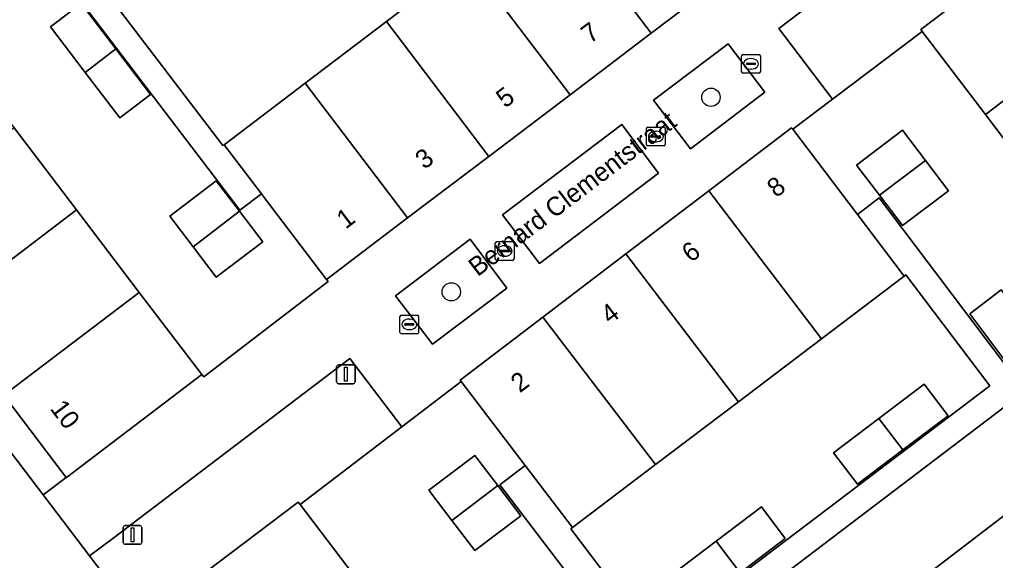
# Model space of a CAD drawing. Extents: x 160023 to 161302, y 384750 to 385707.
# Drawn here: x 160403.9 to 160456, y 385445.1 to 385474.1 of the extents above; entities that cross this region are included whole.
import ezdxf

# ---------------------------------------------------------------- set-up
doc = ezdxf.new("R2010")
doc.units = 0
for name, color, linetype in [('IMGEO_Boom', 7, 'Continuous'), ('IMGEO_Erf', 7, 'Continuous'), ('IMGEO_Groenvoorziening', 7, 'Continuous'), ('IMGEO_Kolk', 7, 'Continuous'), ('IMGEO_Lichtmast', 7, 'Continuous'), ('IMGEO_Openbare_ruimte_label', 7, 'Continuous'), ('IMGEO_Pand', 7, 'Continuous'), ('IMGEO_Pand_nummerreeks', 7, 'Continuous'), ('IMGEO_Parkeervlak_halfverhard', 7, 'Continuous'), ('IMGEO_Rijbaan_lokaal_open', 7, 'Continuous'), ('IMGEO_Voetpad_open', 7, 'Continuous')]:
    doc.layers.add(name, color=color, linetype=linetype)

msp = doc.modelspace()

# ---------------------------------------------------------------- linework, layer by layer
at = {"layer": 'IMGEO_Boom'}
for centre in [(160440.847, 385469.897), (160426.982, 385459.501)]:
    msp.add_circle(centre, 0.489, dxfattribs=at)
at = {"layer": 'IMGEO_Erf'}
for points in [[(160445.519, 385490.645), (160450.017, 385494.06), (160456.035, 385486.133), (160457.038, 385486.896), (160445.278, 385502.355), (160444.29, 385501.604), (160439.663, 385498.089), (160409.052, 385474.831), (160414.787, 385467.314), (160414.85, 385467.362), (160419.185, 385470.653), (160423.519, 385473.944), (160427.854, 385477.234), (160432.189, 385480.525), (160436.524, 385483.816), (160441.021, 385487.231)], [(160406.359, 385479.867), (160400.858, 385487.134), (160400.734, 385487.04), (160399.09, 385485.788), (160393.531, 385481.556), (160393.595, 385481.471), (160396.941, 385477.072), (160400.286, 385472.672), (160403.632, 385468.273), (160406.978, 385463.874), (160410.323, 385459.474), (160413.669, 385455.075), (160413.762, 385454.953), (160420.403, 385460.056), (160420.322, 385460.162), (160416.991, 385464.545), (160416.847, 385464.735), (160415.7, 385463.863), (160405.961, 385476.679), (160407.74, 385478.043)], [(160407.214, 385474.91), (160409.067, 385472.479), (160410.92, 385470.047), (160409.28, 385468.792), (160407.426, 385471.228), (160405.579, 385473.656)], [(160469.546, 385451.964), (160466.255, 385456.306), (160462.964, 385460.647), (160459.673, 385464.989), (160458.954, 385464.442), (160455.505, 385468.98), (160452.135, 385473.414), (160447.335, 385469.793), (160445.217, 385468.195), (160448.667, 385463.642), (160449.825, 385464.519), (160459.553, 385451.644), (160488.294, 385413.757), (160495.92, 385417.173), (160495.875, 385417.232), (160492.584, 385421.574), (160489.293, 385425.915), (160486.002, 385430.257), (160482.711, 385434.598), (160479.42, 385438.94), (160476.128, 385443.281), (160472.837, 385447.623)], [(160451.083, 385463.043), (160449.856, 385464.66), (160448.629, 385466.277), (160451.079, 385468.136), (160452.306, 385466.519), (160453.533, 385464.902)], [(160414.434, 385465.436), (160415.679, 385463.803), (160416.923, 385462.17), (160414.43, 385460.279), (160413.193, 385461.909), (160411.948, 385463.551)], [(160451.258, 385460.404), (160451.171, 385460.338), (160446.755, 385456.992), (160442.32, 385453.631), (160437.885, 385450.27), (160433.455, 385446.913), (160433.365, 385446.845), (160437.861, 385440.91), (160455.74, 385454.483)], [(160460.001, 385454.736), (160458.308, 385453.466), (160456.483, 385455.898), (160454.666, 385458.321), (160456.352, 385459.601), (160458.177, 385457.169)], [(160429.582, 385449.19), (160430.932, 385450.22), (160427.511, 385454.704), (160424.343, 385452.287), (160418.906, 385448.14), (160422.166, 385443.852), (160425.522, 385439.436), (160428.879, 385435.02), (160432.236, 385430.605), (160435.58, 385426.205), (160435.651, 385426.112), (160442.9, 385431.685), (160440.288, 385435.118)], [(160449.814, 385452.734), (160452.231, 385454.571), (160453.513, 385452.882), (160451.093, 385451.051), (160448.669, 385449.216), (160447.397, 385450.897)], [(160428.243, 385445.671), (160427.018, 385447.284), (160425.792, 385448.897), (160428.249, 385450.76), (160429.473, 385449.149), (160430.698, 385447.536)], [(160443.551, 385448.016), (160444.815, 385446.32), (160442.408, 385444.494), (160439.988, 385442.658), (160438.709, 385444.344), (160441.13, 385446.18)]]:
    msp.add_lwpolyline(points, close=True, dxfattribs=at)
at = {"layer": 'IMGEO_Groenvoorziening'}
for points in [[(160460, 385479.559), (160461.664, 385480.824), (160458.867, 385484.508), (160457.204, 385483.245), (160444.466, 385473.57), (160447.335, 385469.793), (160452.135, 385473.414), (160452.055, 385473.519)], [(160441.764, 385472.759), (160437.777, 385469.74), (160439.764, 385467.149), (160443.733, 385470.162)], [(160436.086, 385468.449), (160429.709, 385463.616), (160431.685, 385461.022), (160438.043, 385465.84)], [(160427.993, 385462.315), (160424.011, 385459.29), (160425.979, 385456.709), (160429.957, 385459.696)], [(160424.343, 385452.287), (160421.569, 385455.933), (160408.915, 385446.328), (160407.661, 385445.392), (160410.35, 385441.852), (160411.584, 385442.787), (160418.811, 385448.265), (160418.906, 385448.14)]]:
    msp.add_lwpolyline(points, close=True, dxfattribs=at)
at = {"layer": 'IMGEO_Kolk'}
for p, q in [((160442.488, 385471.257), (160442.488, 385472.109)), ((160442.563, 385472.183), (160443.415, 385472.183)), ((160442.976, 385471.963), (160443.001, 385471.963)), ((160443.489, 385472.109), (160443.489, 385471.257)), ((160442.747, 385471.677), (160442.747, 385471.689)), ((160443.185, 385471.64), (160442.787, 385471.64)), ((160442.79, 385471.726), (160443.188, 385471.726)), ((160442.999, 385471.403), (160442.974, 385471.403)), ((160443.231, 385471.689), (160443.231, 385471.677)), ((160443.415, 385471.183), (160442.563, 385471.183)), ((160437.409, 385467.375), (160437.409, 385468.227)), ((160437.484, 385468.301), (160438.336, 385468.301)), ((160438.41, 385468.227), (160438.41, 385467.375)), ((160437.668, 385467.795), (160437.668, 385467.807)), ((160438.106, 385467.758), (160437.708, 385467.758)), ((160437.711, 385467.844), (160438.109, 385467.844)), ((160437.897, 385468.081), (160437.922, 385468.081)), ((160438.152, 385467.807), (160438.152, 385467.795)), ((160438.336, 385467.301), (160437.484, 385467.301)), ((160437.92, 385467.521), (160437.895, 385467.521)), ((160429.331, 385461.258), (160429.331, 385462.11)), ((160429.406, 385462.184), (160430.258, 385462.184)), ((160430.332, 385462.11), (160430.332, 385461.258)), ((160429.59, 385461.678), (160429.59, 385461.69)), ((160430.028, 385461.641), (160429.63, 385461.641)), ((160429.633, 385461.727), (160430.031, 385461.727)), ((160429.819, 385461.964), (160429.844, 385461.964)), ((160430.074, 385461.69), (160430.074, 385461.678)), ((160430.258, 385461.184), (160429.406, 385461.184)), ((160429.842, 385461.404), (160429.817, 385461.404)), ((160424.24, 385457.336), (160424.24, 385458.188)), ((160424.315, 385458.262), (160425.167, 385458.262)), ((160424.542, 385457.805), (160424.94, 385457.805)), ((160424.728, 385458.042), (160424.753, 385458.042)), ((160425.241, 385458.188), (160425.241, 385457.336)), ((160424.499, 385457.756), (160424.499, 385457.768)), ((160424.937, 385457.719), (160424.539, 385457.719)), ((160424.751, 385457.482), (160424.726, 385457.482)), ((160424.983, 385457.768), (160424.983, 385457.756)), ((160425.167, 385457.262), (160424.315, 385457.262))]:
    msp.add_line(p, q, dxfattribs=at)
for points in [[(160442.488, 385471.257), (160442.488, 385472.109)], [(160442.563, 385472.183), (160443.415, 385472.183)], [(160443.489, 385472.109), (160443.489, 385471.257)], [(160443.415, 385471.183), (160442.563, 385471.183)], [(160437.409, 385467.375), (160437.409, 385468.227)], [(160437.484, 385468.301), (160438.336, 385468.301)], [(160438.41, 385468.227), (160438.41, 385467.375)], [(160438.336, 385467.301), (160437.484, 385467.301)], [(160429.331, 385461.258), (160429.331, 385462.11)], [(160429.406, 385462.184), (160430.258, 385462.184)], [(160430.332, 385462.11), (160430.332, 385461.258)], [(160430.258, 385461.184), (160429.406, 385461.184)], [(160424.24, 385457.336), (160424.24, 385458.188)], [(160424.315, 385458.262), (160425.167, 385458.262)], [(160425.241, 385458.188), (160425.241, 385457.336)], [(160425.167, 385457.262), (160424.315, 385457.262)]]:
    msp.add_lwpolyline(points, dxfattribs=at)
for centre, radius, start, end in [((160442.565, 385472.107), 0.0765, 91.552, 178.448), ((160442.565, 385472.107), 0.0765, 91.552, 178.448), ((160443.413, 385472.107), 0.0765, 1.552, 88.448), ((160443.413, 385472.107), 0.0765, 1.552, 88.448), ((160442.787, 385471.686), 0.0403, 85.8775, 175.7526), ((160442.784, 385471.676), 0.0366, 178.938, 274.7102), ((160443.188, 385471.683), 0.043, 264.8664, 352.4533), ((160443.192, 385471.688), 0.0386, 1.7309, 96.639), ((160442.565, 385471.259), 0.0765, 181.552, 268.448), ((160442.565, 385471.259), 0.0765, 181.552, 268.448), ((160443.413, 385471.259), 0.0765, 271.552, 358.448), ((160443.413, 385471.259), 0.0765, 271.552, 358.448), ((160437.486, 385468.225), 0.0765, 91.552, 178.448), ((160437.486, 385468.225), 0.0765, 91.552, 178.448), ((160438.334, 385468.225), 0.0765, 1.552, 88.448), ((160438.334, 385468.225), 0.0765, 1.552, 88.448), ((160437.708, 385467.804), 0.0403, 85.8775, 175.7526), ((160437.705, 385467.794), 0.0366, 178.938, 274.7102), ((160438.109, 385467.801), 0.043, 264.8664, 352.4533), ((160438.113, 385467.806), 0.0386, 1.7309, 96.639), ((160437.486, 385467.377), 0.0765, 181.552, 268.448), ((160437.486, 385467.377), 0.0765, 181.552, 268.448), ((160438.334, 385467.377), 0.0765, 271.552, 358.448), ((160438.334, 385467.377), 0.0765, 271.552, 358.448), ((160429.408, 385462.108), 0.0765, 91.552, 178.448), ((160429.408, 385462.108), 0.0765, 91.552, 178.448), ((160430.256, 385462.108), 0.0765, 1.552, 88.448), ((160430.256, 385462.108), 0.0765, 1.552, 88.448), ((160429.63, 385461.687), 0.0403, 85.8775, 175.7526), ((160429.627, 385461.677), 0.0366, 178.938, 274.7102), ((160430.031, 385461.684), 0.043, 264.8664, 352.4533), ((160430.035, 385461.689), 0.0386, 1.7309, 96.639), ((160429.408, 385461.26), 0.0765, 181.552, 268.448), ((160429.408, 385461.26), 0.0765, 181.552, 268.448), ((160430.256, 385461.26), 0.0765, 271.552, 358.448), ((160430.256, 385461.26), 0.0765, 271.552, 358.448), ((160424.317, 385458.186), 0.0765, 91.552, 178.448), ((160424.317, 385458.186), 0.0765, 91.552, 178.448), ((160424.539, 385457.765), 0.0403, 85.8775, 175.7526), ((160424.944, 385457.767), 0.0386, 1.7309, 96.639), ((160425.165, 385458.186), 0.0765, 1.552, 88.448), ((160425.165, 385458.186), 0.0765, 1.552, 88.448), ((160424.317, 385457.338), 0.0765, 181.552, 268.448), ((160424.317, 385457.338), 0.0765, 181.552, 268.448), ((160424.536, 385457.755), 0.0366, 178.938, 274.7102), ((160424.94, 385457.762), 0.043, 264.8664, 352.4533), ((160425.165, 385457.338), 0.0765, 271.552, 358.448), ((160425.165, 385457.338), 0.0765, 271.552, 358.448)]:
    msp.add_arc(centre, radius, start, end, dxfattribs=at)
for centre, major_axis, ratio, start_param, end_param in [((160442.975, 385471.683), (-0.387, 0.002), 0.722429, 4.712389, 7.853982), ((160443, 385471.683), (-0.39, 0.002), 0.717154, 1.570796, 4.712389), ((160437.896, 385467.801), (-0.387, 0.002), 0.722429, 4.712389, 7.853982), ((160437.921, 385467.801), (-0.39, 0.002), 0.717154, 1.570796, 4.712389), ((160429.818, 385461.684), (-0.387, 0.002), 0.722429, 4.712389, 7.853982), ((160429.843, 385461.684), (-0.39, 0.002), 0.717154, 1.570796, 4.712389), ((160424.727, 385457.762), (-0.387, 0.002), 0.722429, 4.712389, 7.853982), ((160424.752, 385457.762), (-0.39, 0.002), 0.717154, 1.570796, 4.712389)]:
    msp.add_ellipse(centre, major_axis=major_axis, ratio=ratio, start_param=start_param, end_param=end_param, dxfattribs=at)
at = {"layer": 'IMGEO_Lichtmast'}
for p, q in [((160420.858, 385454.694), (160420.858, 385455.494)), ((160420.858, 385455.494), (160420.858, 385454.694)), ((160420.958, 385455.594), (160421.748, 385455.594)), ((160421.748, 385455.594), (160420.958, 385455.594)), ((160421.848, 385455.494), (160421.848, 385454.694)), ((160421.848, 385454.694), (160421.848, 385455.494)), ((160421.748, 385454.594), (160420.958, 385454.594)), ((160420.958, 385454.594), (160421.748, 385454.594)), ((160409.463, 385446.114), (160409.463, 385446.914)), ((160409.463, 385446.914), (160409.463, 385446.114)), ((160409.563, 385447.014), (160410.353, 385447.014)), ((160410.353, 385447.014), (160409.563, 385447.014)), ((160410.453, 385446.914), (160410.453, 385446.114)), ((160410.453, 385446.114), (160410.453, 385446.914)), ((160410.353, 385446.014), (160409.563, 385446.014)), ((160409.563, 385446.014), (160410.353, 385446.014))]:
    msp.add_line(p, q, dxfattribs=at)
for points in [[(160421.278, 385455.469), (160421.428, 385455.469), (160421.428, 385454.719), (160421.278, 385454.719), (160421.278, 385455.469)], [(160409.883, 385446.889), (160410.033, 385446.889), (160410.033, 385446.139), (160409.883, 385446.139), (160409.883, 385446.889)]]:
    msp.add_lwpolyline(points, dxfattribs=at)
for centre, start, end in [((160420.958, 385455.494), 90, 180), ((160420.958, 385455.494), 90, 180), ((160421.748, 385455.494), 0, 90), ((160421.748, 385455.494), 360, 90), ((160420.958, 385454.694), 180, 270), ((160420.958, 385454.694), 180, 270), ((160421.748, 385454.694), 270, 0), ((160421.748, 385454.694), 270, 0), ((160409.563, 385446.914), 90, 180), ((160409.563, 385446.914), 90, 180), ((160410.353, 385446.914), 0, 90), ((160410.353, 385446.914), 360, 90), ((160409.563, 385446.114), 180, 270), ((160409.563, 385446.114), 180, 270), ((160410.353, 385446.114), 270, 0), ((160410.353, 385446.114), 270, 0)]:
    msp.add_arc(centre, 0.1, start, end, dxfattribs=at)
at = {"layer": 'IMGEO_Pand'}
for points in [[(160436.524, 385483.816), (160432.189, 385480.525), (160437.657, 385473.322), (160442.069, 385476.671)], [(160432.189, 385480.525), (160427.854, 385477.234), (160433.323, 385470.031), (160437.657, 385473.322)], [(160463.446, 385475.016), (160460, 385479.559), (160452.055, 385473.519), (160452.135, 385473.414), (160455.505, 385468.98)], [(160427.854, 385477.234), (160423.519, 385473.944), (160428.988, 385466.741), (160433.323, 385470.031)], [(160466.788, 385470.609), (160463.446, 385475.016), (160455.505, 385468.98), (160458.954, 385464.442), (160459.673, 385464.989), (160459.553, 385465.124)], [(160407.214, 385474.91), (160405.579, 385473.656), (160407.426, 385471.228), (160409.067, 385472.479)], [(160423.519, 385473.944), (160419.185, 385470.653), (160424.653, 385463.45), (160428.988, 385466.741)], [(160409.067, 385472.479), (160407.426, 385471.228), (160409.28, 385468.792), (160410.92, 385470.047)], [(160419.185, 385470.653), (160414.85, 385467.362), (160416.847, 385464.735), (160416.991, 385464.545), (160420.322, 385460.162), (160424.653, 385463.45)], [(160406.978, 385463.874), (160403.632, 385468.273), (160396.402, 385462.775), (160399.746, 385458.374)], [(160448.667, 385463.642), (160445.217, 385468.195), (160445.158, 385468.272), (160440.731, 385464.9), (160446.755, 385456.992), (160451.171, 385460.338)], [(160452.306, 385466.519), (160451.079, 385468.136), (160448.629, 385466.277), (160449.856, 385464.66)], [(160453.533, 385464.902), (160452.306, 385466.519), (160449.856, 385464.66), (160451.083, 385463.043)], [(160414.434, 385465.436), (160411.948, 385463.551), (160413.193, 385461.909), (160415.679, 385463.803)], [(160440.731, 385464.9), (160436.305, 385461.527), (160442.32, 385453.631), (160446.755, 385456.992)], [(160410.323, 385459.474), (160406.978, 385463.874), (160399.746, 385458.374), (160403.09, 385453.973)], [(160416.923, 385462.17), (160415.679, 385463.803), (160413.193, 385461.909), (160414.43, 385460.279)], [(160436.305, 385461.527), (160431.878, 385458.155), (160437.885, 385450.27), (160442.32, 385453.631)], [(160413.669, 385455.075), (160410.323, 385459.474), (160403.09, 385453.973), (160406.424, 385449.585), (160406.434, 385449.572)], [(160456.352, 385459.601), (160454.666, 385458.321), (160456.483, 385455.898), (160458.177, 385457.169)], [(160431.878, 385458.155), (160427.451, 385454.783), (160427.511, 385454.704), (160430.932, 385450.22), (160433.455, 385446.913), (160437.885, 385450.27)], [(160452.231, 385454.571), (160449.814, 385452.734), (160451.093, 385451.051), (160453.513, 385452.882)], [(160449.814, 385452.734), (160447.397, 385450.897), (160448.669, 385449.216), (160451.093, 385451.051)], [(160425.792, 385448.897), (160427.018, 385447.284), (160429.473, 385449.149), (160428.249, 385450.76)], [(160430.698, 385447.536), (160429.473, 385449.149), (160427.018, 385447.284), (160428.243, 385445.671)], [(160422.166, 385443.852), (160418.906, 385448.14), (160418.811, 385448.265), (160411.584, 385442.787), (160414.936, 385438.368)], [(160443.551, 385448.016), (160441.13, 385446.18), (160442.408, 385444.494), (160444.815, 385446.32)], [(160441.13, 385446.18), (160438.709, 385444.344), (160439.988, 385442.658), (160442.408, 385444.494)]]:
    msp.add_lwpolyline(points, close=True, dxfattribs=at)
at = {"layer": 'IMGEO_Parkeervlak_halfverhard'}
msp.add_lwpolyline([(160459.234, 385449.636), (160456.502, 385453.347), (160438.654, 385439.771), (160441.485, 385436.035)], close=True, dxfattribs=at)
at = {"layer": 'IMGEO_Rijbaan_lokaal_open'}
msp.add_lwpolyline([(160439.663, 385498.089), (160438.836, 385499.157), (160429.063, 385491.728), (160426.457, 385495.159), (160425.291, 385494.272), (160427.886, 385490.835), (160410.143, 385477.353), (160407.535, 385480.762), (160406.359, 385479.867), (160407.74, 385478.043), (160405.961, 385476.679), (160415.7, 385463.863), (160416.847, 385464.735), (160414.85, 385467.362), (160414.787, 385467.314), (160409.052, 385474.831)], close=True, dxfattribs=at)
for points in [[(160459.553, 385451.644), (160449.825, 385464.519), (160448.667, 385463.642), (160451.171, 385460.338), (160451.258, 385460.404), (160455.74, 385454.483), (160437.861, 385440.91), (160433.365, 385446.845), (160433.455, 385446.913), (160430.932, 385450.22), (160429.582, 385449.19), (160440.288, 385435.118), (160441.485, 385436.035), (160438.654, 385439.771), (160456.502, 385453.347)], [(160459.234, 385449.636), (160441.485, 385436.035), (160440.288, 385435.118), (160442.9, 385431.685), (160435.651, 385426.112), (160435.58, 385426.205), (160428.343, 385420.691), (160428.407, 385420.607), (160427.191, 385419.685), (160430.053, 385415.912), (160430.921, 385416.571), (160430.984, 385416.487), (160438.928, 385422.532), (160438.853, 385422.631), (160445.785, 385427.894), (160462.686, 385405.637)]]:
    msp.add_lwpolyline(points, dxfattribs=at)
at = {"layer": 'IMGEO_Voetpad_open'}
for points in [[(160442.069, 385476.671), (160437.657, 385473.322), (160433.323, 385470.031), (160428.988, 385466.741), (160424.653, 385463.45), (160420.322, 385460.162), (160420.403, 385460.056), (160413.762, 385454.953), (160413.669, 385455.075), (160406.434, 385449.572), (160406.424, 385449.585), (160405.193, 385448.65), (160407.661, 385445.392), (160408.915, 385446.328), (160421.569, 385455.933), (160424.343, 385452.287), (160427.511, 385454.704), (160427.451, 385454.783), (160431.878, 385458.155), (160436.305, 385461.527), (160440.731, 385464.9), (160445.158, 385468.272), (160445.217, 385468.195), (160447.335, 385469.793), (160444.466, 385473.57), (160457.204, 385483.245)], [(160400.449, 385439.945), (160406.224, 385444.303), (160412.746, 385435.726), (160411.092, 385434.475), (160411.844, 385433.494), (160413.458, 385434.79), (160420.404, 385425.656), (160418.756, 385424.4), (160419.492, 385423.423), (160421.139, 385424.689), (160425.752, 385418.623), (160427.191, 385419.685), (160410.35, 385441.852), (160407.661, 385445.392), (160405.193, 385448.65), (160385.083, 385475.134)]]:
    msp.add_lwpolyline(points, dxfattribs=at)
for points in [[(160396.402, 385462.775), (160393.058, 385467.175), (160389.714, 385471.576), (160386.369, 385475.979), (160386.305, 385476.063), (160385.083, 385475.134), (160405.193, 385448.65), (160406.424, 385449.585), (160403.09, 385453.973), (160399.746, 385458.374)], [(160437.777, 385469.74), (160441.764, 385472.759), (160443.733, 385470.162), (160439.764, 385467.149)], [(160429.709, 385463.616), (160436.086, 385468.449), (160438.043, 385465.84), (160431.685, 385461.022)], [(160424.011, 385459.29), (160427.993, 385462.315), (160429.957, 385459.696), (160425.979, 385456.709)]]:
    msp.add_lwpolyline(points, close=True, dxfattribs=at)

# ---------------------------------------------------------------- texts
at = {"layer": 'IMGEO_Openbare_ruimte_label'}
msp.add_text('Bernard Clementstraat', height=1, rotation=37.2367, dxfattribs=at).set_placement((160428.389, 385460.281))
at = {"layer": 'IMGEO_Pand_nummerreeks'}
for s, rotation, p in [('7', 37.2136, (160434.402, 385472.733)), ('5', 37.1964, (160429.861, 385469.286)), ('3', 37.2021, (160425.544, 385466.009)), ('8', 37.2996, (160444.331, 385464.499)), ('1', 37.2021, (160421.343, 385462.82)), ('6', 37.2996, (160439.779, 385461.031)), ('4', 37.2938, (160435.453, 385457.735)), ('2', 37.2996, (160430.645, 385454.073)), ('10', 307.2306, (160405.52, 385453.254))]:
    msp.add_text(s, height=1, rotation=rotation, dxfattribs=at).set_placement(p)

doc.saveas('drawing.dxf')
